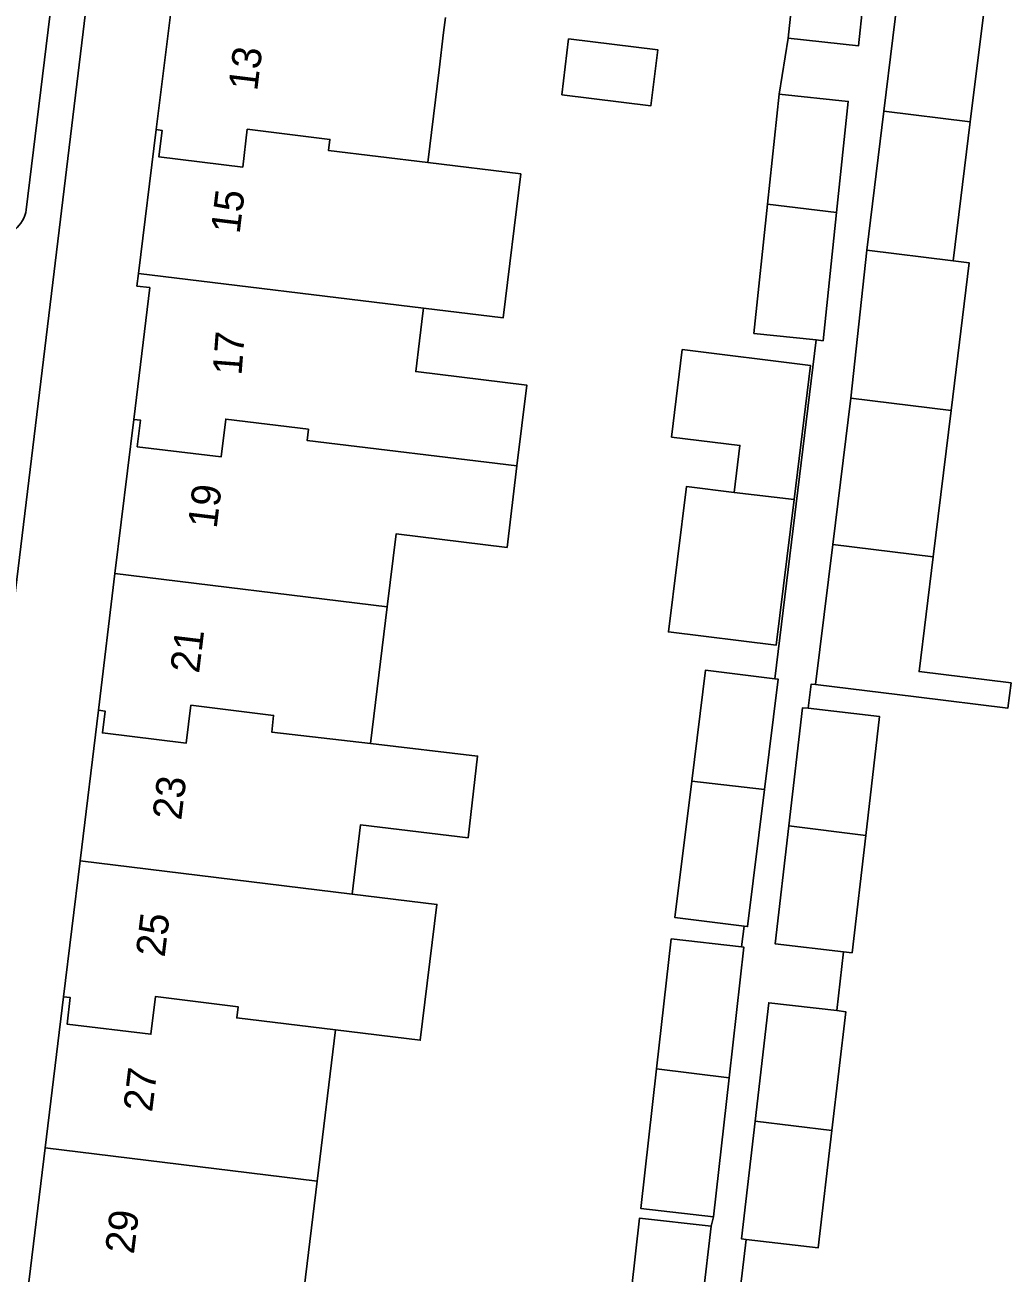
# Model space of a CAD drawing. Extents: x 158087 to 159494, y 382905 to 383981.
# Drawn here: x 158324.41 to 158358.27, y 383327.57 to 383370.44 of the extents above; entities that cross this region are included whole.
import ezdxf

# ---------------------------------------------------------------- set-up
doc = ezdxf.new("R2010")
doc.units = 0
for name, color, linetype in [('IMGEO_Pand', 7, 'Continuous'), ('IMGEO_Pand_nummerreeks', 7, 'Continuous'), ('IMGEO_Voetpad_open', 7, 'Continuous')]:
    doc.layers.add(name, color=color, linetype=linetype)

msp = doc.modelspace()

# ---------------------------------------------------------------- linework, layer by layer
at = {"layer": 'IMGEO_Pand'}
for points in [[(158350.621, 383369.985), (158351.068, 383374.213)], [(158353.485, 383373.933), (158353.041, 383369.729), (158350.621, 383369.985)], [(158353.907, 383367.481), (158354.526, 383372.525)], [(158357.506, 383372.172), (158356.877, 383367.117)], [(158328.923, 383366.846), (158329.523, 383371.719), (158329.96, 383371.665), (158329.974, 383371.777)], [(158338.851, 383370.696), (158338.789, 383370.187), (158338.633, 383368.906), (158338.245, 383365.713)], [(158342.845, 383368.038), (158343.079, 383369.964), (158346.144, 383369.591), (158345.91, 383367.665), (158342.845, 383368.038)], [(158349.916, 383364.291), (158350.315, 383368.064)], [(158350.315, 383368.064), (158352.688, 383367.813), (158352.286, 383364.002)], [(158353.32, 383362.701), (158353.907, 383367.481)], [(158356.877, 383367.117), (158353.907, 383367.481)], [(158356.877, 383367.117), (158356.291, 383362.337)], [(158328.314, 383361.9), (158328.923, 383366.846)], [(158338.245, 383365.713), (158334.841, 383366.127), (158334.888, 383366.511), (158332.049, 383366.857), (158331.891, 383365.561), (158329.012, 383365.911), (158329.123, 383366.822), (158328.923, 383366.846)], [(158338.245, 383365.713), (158341.437, 383365.324), (158340.834, 383360.376), (158338.099, 383360.709)], [(158351.584, 383359.622), (158349.447, 383359.848), (158349.916, 383364.291)], [(158352.286, 383364.002), (158349.916, 383364.291)], [(158352.286, 383364.002), (158351.821, 383359.597), (158351.584, 383359.622)], [(158352.771, 383357.619), (158353.32, 383362.701)], [(158356.291, 383362.337), (158353.32, 383362.701)], [(158356.291, 383362.337), (158356.843, 383362.269), (158356.22, 383357.195)], [(158328.149, 383356.894), (158328.698, 383361.418), (158328.261, 383361.472), (158328.314, 383361.9)], [(158328.314, 383361.9), (158338.099, 383360.709)], [(158338.099, 383360.709), (158338.09, 383360.638), (158337.962, 383359.587), (158337.834, 383358.537), (158341.647, 383358.073), (158341.308, 383355.294)], [(158348.764, 383354.386), (158348.963, 383355.996), (158346.616, 383356.286), (158346.987, 383359.289), (158351.393, 383358.744), (158350.823, 383354.136)], [(158352.155, 383352.599), (158352.771, 383357.619)], [(158352.771, 383357.619), (158356.22, 383357.195)], [(158356.22, 383357.195), (158355.604, 383352.176)], [(158327.506, 383351.596), (158328.149, 383356.894)], [(158328.149, 383356.894), (158328.382, 383356.866), (158328.271, 383355.955), (158331.15, 383355.605), (158331.308, 383356.901), (158334.147, 383356.555), (158334.1, 383356.171), (158341.308, 383355.294)], [(158341.308, 383355.294), (158340.968, 383352.494), (158337.156, 383352.958), (158336.852, 383350.459)], [(158350.823, 383354.136), (158350.205, 383349.135), (158346.51, 383349.591), (158347.128, 383354.585), (158348.764, 383354.386)], [(158350.823, 383354.136), (158348.764, 383354.386)], [(158351.565, 383347.788), (158352.155, 383352.599)], [(158352.155, 383352.599), (158355.604, 383352.176)], [(158355.604, 383352.176), (158355.12, 383348.229), (158358.275, 383347.841), (158358.169, 383346.977), (158355.014, 383347.365), (158351.565, 383347.788)], [(158326.937, 383346.903), (158327.506, 383351.596)], [(158336.852, 383350.459), (158327.506, 383351.596)], [(158336.852, 383350.459), (158336.279, 383345.757)], [(158347.313, 383344.47), (158347.783, 383348.278), (158350.159, 383347.985)], [(158350.159, 383347.985), (158350.278, 383347.97), (158349.811, 383344.178)], [(158326.308, 383341.725), (158326.937, 383346.903)], [(158326.937, 383346.903), (158327.166, 383346.874), (158327.075, 383346.125), (158329.954, 383345.775), (158330.112, 383347.071), (158332.951, 383346.725), (158332.889, 383346.152), (158336.279, 383345.757)], [(158350.646, 383342.927), (158351.118, 383346.99), (158351.307, 383346.968)], [(158351.307, 383346.968), (158353.76, 383346.682), (158353.286, 383342.604)], [(158336.279, 383345.757), (158339.956, 383345.328), (158339.628, 383342.519), (158335.94, 383342.967), (158335.65, 383340.588)], [(158349.109, 383339.486), (158346.735, 383339.779), (158347.313, 383344.47)], [(158349.811, 383344.178), (158347.313, 383344.47)], [(158349.811, 383344.178), (158349.23, 383339.471), (158349.109, 383339.486)], [(158352.523, 383338.607), (158350.175, 383338.88), (158350.646, 383342.927)], [(158353.286, 383342.604), (158350.646, 383342.927)], [(158353.286, 383342.604), (158352.817, 383338.573), (158352.523, 383338.607)], [(158325.742, 383337.058), (158326.308, 383341.725)], [(158335.65, 383340.588), (158326.308, 383341.725)], [(158335.65, 383340.588), (158338.558, 383340.234), (158337.99, 383335.568), (158335.083, 383335.922)], [(158346.101, 383334.581), (158346.605, 383339.044), (158349.021, 383338.77)], [(158349.021, 383338.77), (158349.104, 383338.761), (158348.598, 383334.277)], [(158325.112, 383331.865), (158325.742, 383337.058)], [(158325.742, 383337.058), (158325.969, 383337.03), (158325.858, 383336.119), (158328.737, 383335.769), (158328.895, 383337.065), (158331.734, 383336.719), (158331.687, 383336.335), (158335.083, 383335.922)], [(158349.484, 383332.786), (158349.957, 383336.854), (158352.288, 383336.582)], [(158352.288, 383336.582), (158352.599, 383336.546), (158352.124, 383332.463)], [(158335.083, 383335.922), (158334.451, 383330.729)], [(158348.059, 383329.504), (158345.56, 383329.786), (158346.101, 383334.581)], [(158348.598, 383334.277), (158346.101, 383334.581)], [(158348.598, 383334.277), (158348.059, 383329.504)], [(158349.18, 383328.725), (158349.014, 383328.744), (158349.484, 383332.786)], [(158352.124, 383332.463), (158349.484, 383332.786)], [(158352.124, 383332.463), (158351.655, 383328.437), (158349.18, 383328.725)], [(158324.506, 383326.874), (158325.112, 383331.865)], [(158325.112, 383331.865), (158334.451, 383330.729)], [(158334.451, 383330.729), (158333.853, 383325.819)], [(158344.968, 383324.558), (158345.521, 383329.455), (158347.981, 383329.177)], [(158347.981, 383329.177), (158347.41, 383324.281)]]:
    msp.add_lwpolyline(points, dxfattribs=at)
at = {"layer": 'IMGEO_Voetpad_open'}
for points in [[(158318.267, 383303.291), (158319.275, 383311.616), (158322.163, 383335.236), (158325.326, 383361.214), (158327.974, 383383.09)], [(158326.281, 383378.997), (158324.461, 383364.095)], [(158350.315, 383368.064), (158350.621, 383369.985)], [(158350.159, 383347.985), (158351.584, 383359.622)], [(158351.565, 383347.788), (158351.407, 383347.795), (158351.307, 383346.968)], [(158349.021, 383338.77), (158349.109, 383339.486)], [(158352.523, 383338.607), (158352.288, 383336.582)], [(158347.981, 383329.177), (158348.059, 383329.504)], [(158349.18, 383328.725), (158348.99, 383327.085)]]:
    msp.add_lwpolyline(points, dxfattribs=at)
msp.add_arc((158323.343, 383364.286), 1.134, 310.0634, 350.3011, dxfattribs=at)

# ---------------------------------------------------------------- texts
at = {"layer": 'IMGEO_Pand_nummerreeks'}
for s, rotation, p in [('13', 82.9815, (158332.387, 383368.152)), ('15', 82.9815, (158331.783, 383363.242)), ('17', 85.5311, (158331.849, 383358.385)), ('19', 83.0817, (158330.995, 383353.12)), ('21', 83.0817, (158330.391, 383348.146)), ('23', 83.0817, (158329.779, 383343.099)), ('25', 83.0817, (158329.208, 383338.395)), ('27', 83.0593, (158328.779, 383333.076)), ('29', 83.0593, (158328.153, 383328.195))]:
    msp.add_text(s, height=1, rotation=rotation, dxfattribs=at).set_placement(p)

doc.saveas('drawing.dxf')
